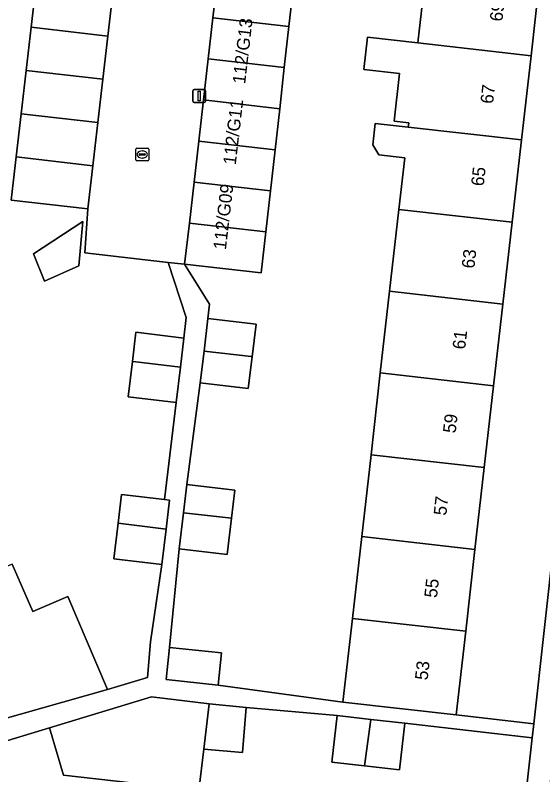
# Model space of a CAD drawing. Extents: x 162026 to 163502, y 387295 to 388169.
# Drawn here: x 162241.4 to 162282.6, y 387864.8 to 387924 of the extents above; entities that cross this region are included whole.
import ezdxf

# ---------------------------------------------------------------- set-up
doc = ezdxf.new("R2010")
doc.units = 0
for name, color, linetype in [('IMGEO_Erf', 7, 'Continuous'), ('IMGEO_Kolk', 7, 'Continuous'), ('IMGEO_Lichtmast', 7, 'Continuous'), ('IMGEO_Pand', 7, 'Continuous'), ('IMGEO_Pand_nummerreeks', 7, 'Continuous'), ('IMGEO_Rijbaan_lokaal_open', 7, 'Continuous'), ('IMGEO_Voetpad_open', 7, 'Continuous')]:
    doc.layers.add(name, color=color, linetype=linetype)

msp = doc.modelspace()

# ---------------------------------------------------------------- linework, layer by layer
at = {"layer": 'IMGEO_Erf'}
for points in [[(162291.153, 387952.205), (162285.289, 387952.859), (162284.544, 387946.302), (162283.819, 387939.923), (162283.087, 387933.485), (162282.372, 387927.195), (162281.648, 387920.826), (162280.902, 387914.259), (162280.174, 387907.85), (162279.449, 387901.471), (162278.725, 387895.102), (162278.001, 387888.733), (162277.277, 387882.364), (162276.552, 387875.985), (162275.811, 387869.465), (162281.859, 387868.778), (162285.089, 387897.861)], [(162246.694, 387907.897), (162246.391, 387904.461), (162243.711, 387903.25), (162242.868, 387905.39)]]:
    msp.add_lwpolyline(points, close=True, dxfattribs=at)
for points in [[(162263.136, 387926.297), (162262.775, 387923.096), (162262.414, 387919.896), (162262.052, 387916.695), (162261.691, 387913.495), (162261.329, 387910.294), (162260.968, 387907.094), (162260.608, 387903.905), (162254.642, 387904.579), (162256.582, 387901.461), (162256.463, 387900.354), (162260.209, 387899.902), (162259.904, 387897.369), (162259.604, 387894.888), (162255.858, 387895.34), (162254.82, 387887.429), (162258.567, 387886.977), (162258.304, 387884.8), (162257.962, 387881.963), (162254.215, 387882.415), (162253.459, 387874.721), (162257.512, 387874.301), (162257.253, 387871.794), (162266.984, 387870.468), (162267.725, 387876.989), (162268.45, 387883.367), (162269.174, 387889.737), (162269.898, 387896.106), (162270.622, 387902.475), (162271.347, 387908.854), (162271.802, 387912.861), (162269.787, 387913.089), (162269.311, 387913.886), (162269.5, 387915.555), (162272.075, 387915.262), (162272.113, 387915.595), (162270.981, 387915.724), (162271.404, 387919.445), (162268.614, 387919.762), (162268.899, 387922.274), (162272.821, 387921.829), (162273.545, 387928.199)], [(162241.202, 387881.22), (162242.796, 387877.513), (162245.543, 387878.694), (162248.629, 387871.455), (162251.735, 387872.392), (162251.972, 387875.159), (162252.861, 387881.185), (162249.114, 387881.637), (162249.447, 387884.397), (162249.719, 387886.651), (162253.073, 387886.246), (162253.985, 387893.807), (162250.238, 387894.259), (162250.569, 387897.001), (162250.843, 387899.274), (162254.59, 387898.821), (162254.771, 387900.44), (162253.364, 387904.725), (162246.867, 387905.469), (162247.09, 387908.882), (162241.127, 387909.57), (162241.516, 387912.939), (162241.904, 387916.308), (162242.293, 387919.677), (162242.681, 387923.045), (162243.07, 387926.414)], [(162281.738, 387867.693), (162271.802, 387868.819), (162271.39, 387865.18), (162268.67, 387865.488), (162266.123, 387865.777), (162266.535, 387869.416), (162259.444, 387870.039), (162259.141, 387866.538), (162256.133, 387866.798), (162255.74, 387863.589), (162245.204, 387864.77), (162244.103, 387868.45), (162232.282, 387864.869), (162241.346, 387844.054)], [(162278.721, 387840.526), (162281.738, 387867.693)]]:
    msp.add_lwpolyline(points, dxfattribs=at)
at = {"layer": 'IMGEO_Kolk'}
for p, q in [((162250.837, 387912.701), (162250.837, 387913.553)), ((162250.912, 387913.627), (162251.764, 387913.627)), ((162251.096, 387913.121), (162251.096, 387913.133)), ((162251.534, 387913.084), (162251.136, 387913.084)), ((162251.139, 387913.17), (162251.537, 387913.17)), ((162251.325, 387913.407), (162251.35, 387913.407)), ((162251.58, 387913.133), (162251.58, 387913.121)), ((162251.838, 387913.553), (162251.838, 387912.701)), ((162251.764, 387912.627), (162250.912, 387912.627)), ((162251.348, 387912.847), (162251.323, 387912.847))]:
    msp.add_line(p, q, dxfattribs=at)
for points in [[(162250.837, 387912.701), (162250.837, 387913.553)], [(162250.912, 387913.627), (162251.764, 387913.627)], [(162251.838, 387913.553), (162251.838, 387912.701)], [(162251.764, 387912.627), (162250.912, 387912.627)]]:
    msp.add_lwpolyline(points, dxfattribs=at)
for centre, radius, start, end in [((162250.914, 387913.551), 0.0765, 91.55205, 178.44795), ((162250.914, 387913.551), 0.0765, 91.55205, 178.44795), ((162251.136, 387913.13), 0.0403, 85.87752, 175.75265), ((162251.133, 387913.12), 0.0366, 178.93798, 274.71019), ((162251.537, 387913.127), 0.043, 264.86636, 352.45326), ((162251.541, 387913.132), 0.0386, 1.73085, 96.63898), ((162251.762, 387913.551), 0.0765, 1.55205, 88.44795), ((162251.762, 387913.551), 0.0765, 1.55205, 88.44795), ((162250.914, 387912.703), 0.0765, 181.55205, 268.44795), ((162250.914, 387912.703), 0.0765, 181.55205, 268.44795), ((162251.762, 387912.703), 0.0765, 271.55205, 358.44795), ((162251.762, 387912.703), 0.0765, 271.55205, 358.44795)]:
    msp.add_arc(centre, radius, start, end, dxfattribs=at)
for centre, major_axis, ratio, start_param, end_param in [((162251.324, 387913.127), (-0.387, 0.002), 0.722429, 4.712389, 7.853982), ((162251.349, 387913.127), (-0.39, 0.002), 0.717154, 1.570796, 4.712389)]:
    msp.add_ellipse(centre, major_axis=major_axis, ratio=ratio, start_param=start_param, end_param=end_param, dxfattribs=at)
at = {"layer": 'IMGEO_Lichtmast'}
for p, q in [((162255.275, 387917.285), (162255.275, 387918.085)), ((162255.275, 387918.085), (162255.275, 387917.285)), ((162255.375, 387918.185), (162256.165, 387918.185)), ((162256.165, 387918.185), (162255.375, 387918.185)), ((162256.265, 387918.085), (162256.265, 387917.285)), ((162256.265, 387917.285), (162256.265, 387918.085)), ((162256.165, 387917.185), (162255.375, 387917.185)), ((162255.375, 387917.185), (162256.165, 387917.185))]:
    msp.add_line(p, q, dxfattribs=at)
msp.add_lwpolyline([(162255.695, 387918.06), (162255.845, 387918.06), (162255.845, 387917.31), (162255.695, 387917.31), (162255.695, 387918.06)], dxfattribs=at)
for centre, start, end in [((162255.375, 387918.085), 90, 180), ((162255.375, 387918.085), 90, 180), ((162256.165, 387918.085), 0, 90), ((162256.165, 387918.085), 360, 90), ((162255.375, 387917.285), 180, 270), ((162255.375, 387917.285), 180, 270), ((162256.165, 387917.285), 270, 0), ((162256.165, 387917.285), 270, 0)]:
    msp.add_arc(centre, 0.1, start, end, dxfattribs=at)
at = {"layer": 'IMGEO_Pand'}
for points in [[(162281.648, 387920.826), (162282.372, 387927.195), (162273.545, 387928.199), (162272.821, 387921.829)], [(162256.849, 387923.778), (162262.775, 387923.096), (162263.136, 387926.297), (162257.217, 387926.977)], [(162249.033, 387925.726), (162243.07, 387926.414), (162242.681, 387923.045), (162248.644, 387922.358)], [(162256.481, 387920.578), (162262.414, 387919.896), (162262.775, 387923.096), (162256.849, 387923.778)], [(162248.644, 387922.358), (162242.681, 387923.045), (162242.293, 387919.677), (162248.256, 387918.989)], [(162280.902, 387914.259), (162281.648, 387920.826), (162272.821, 387921.829), (162268.899, 387922.274), (162268.614, 387919.762), (162271.404, 387919.445), (162270.981, 387915.724), (162272.113, 387915.595), (162272.075, 387915.262)], [(162256.113, 387917.378), (162262.052, 387916.695), (162262.414, 387919.896), (162256.481, 387920.578)], [(162248.256, 387918.989), (162242.293, 387919.677), (162241.904, 387916.308), (162247.867, 387915.62)], [(162255.745, 387914.178), (162261.691, 387913.495), (162262.052, 387916.695), (162256.113, 387917.378)], [(162247.867, 387915.62), (162241.904, 387916.308), (162241.516, 387912.939), (162247.479, 387912.251)], [(162280.902, 387914.259), (162272.075, 387915.262), (162269.5, 387915.555), (162269.311, 387913.886), (162269.787, 387913.089), (162271.802, 387912.861), (162271.347, 387908.854), (162280.174, 387907.85)], [(162255.378, 387910.978), (162261.329, 387910.294), (162261.691, 387913.495), (162255.745, 387914.178)], [(162247.479, 387912.251), (162241.516, 387912.939), (162241.127, 387909.57), (162247.09, 387908.882)], [(162255.01, 387907.779), (162260.968, 387907.094), (162261.329, 387910.294), (162255.378, 387910.978)], [(162279.449, 387901.471), (162280.174, 387907.85), (162271.347, 387908.854), (162270.622, 387902.475)], [(162246.694, 387907.897), (162242.868, 387905.39), (162243.711, 387903.25), (162246.391, 387904.461)], [(162254.642, 387904.579), (162260.608, 387903.905), (162260.968, 387907.094), (162255.01, 387907.779)], [(162270.622, 387902.475), (162269.898, 387896.106), (162278.725, 387895.102), (162279.449, 387901.471)], [(162259.904, 387897.369), (162260.209, 387899.902), (162256.463, 387900.354), (162256.154, 387897.796), (162259.825, 387897.379)], [(162254.318, 387896.566), (162254.59, 387898.821), (162250.843, 387899.274), (162250.569, 387897.001), (162250.633, 387896.995)], [(162259.825, 387897.379), (162256.154, 387897.796), (162255.858, 387895.34), (162259.604, 387894.888), (162259.904, 387897.369)], [(162250.633, 387896.995), (162250.569, 387897.001), (162250.238, 387894.259), (162253.985, 387893.807), (162254.318, 387896.566)], [(162269.898, 387896.106), (162269.174, 387889.737), (162278.001, 387888.733), (162278.725, 387895.102)], [(162277.277, 387882.364), (162278.001, 387888.733), (162269.174, 387889.737), (162268.45, 387883.367)], [(162258.304, 387884.8), (162258.567, 387886.977), (162254.82, 387887.429), (162254.553, 387885.217)], [(162253.466, 387886.199), (162253.073, 387886.246), (162249.719, 387886.651), (162249.447, 387884.397), (162253.194, 387883.95)], [(162254.553, 387885.217), (162254.215, 387882.415), (162257.962, 387881.963), (162258.304, 387884.8)], [(162249.447, 387884.397), (162249.114, 387881.637), (162252.861, 387881.185), (162253.194, 387883.95)], [(162268.45, 387883.367), (162267.725, 387876.989), (162276.552, 387875.985), (162277.277, 387882.364)], [(162235.713, 387871.608), (162238.451, 387872.785), (162240.067, 387869.028), (162248.629, 387871.455), (162245.543, 387878.694), (162242.796, 387877.513), (162241.202, 387881.22), (162233.081, 387877.727)], [(162267.725, 387876.989), (162266.984, 387870.468), (162275.811, 387869.465), (162276.552, 387875.985)], [(162253.459, 387874.721), (162253.199, 387872.213), (162257.253, 387871.794), (162257.512, 387874.301)], [(162256.567, 387870.335), (162252.068, 387870.87), (162244.103, 387868.45), (162245.204, 387864.77), (162255.74, 387863.589), (162256.133, 387866.798)], [(162259.444, 387870.039), (162256.567, 387870.335), (162256.133, 387866.798), (162259.141, 387866.538)], [(162269.155, 387869.119), (162266.535, 387869.416), (162266.123, 387865.777), (162268.67, 387865.488)], [(162268.67, 387865.488), (162271.39, 387865.18), (162271.802, 387868.819), (162269.155, 387869.119)]]:
    msp.add_lwpolyline(points, close=True, dxfattribs=at)
at = {"layer": 'IMGEO_Rijbaan_lokaal_open'}
msp.add_lwpolyline([(162249.033, 387925.726), (162248.644, 387922.358), (162248.256, 387918.989), (162247.867, 387915.62), (162247.479, 387912.251), (162247.09, 387908.882), (162246.867, 387905.469), (162253.364, 387904.725), (162254.642, 387904.579), (162255.01, 387907.779), (162255.378, 387910.978), (162255.745, 387914.178), (162256.113, 387917.378), (162256.481, 387920.578), (162256.849, 387923.778), (162257.217, 387926.977)], dxfattribs=at)
at = {"layer": 'IMGEO_Voetpad_open'}
for points in [[(162278.372, 387825.72), (162278.87, 387825.665), (162278.956, 387826.545), (162288.097, 387908.488), (162290.464, 387929.711), (162296.034, 387979.848), (162294.331, 387980.045), (162293.685, 387974.891), (162291.341, 387953.887), (162291.153, 387952.205), (162285.089, 387897.861), (162281.859, 387868.778), (162281.738, 387867.693), (162278.721, 387840.526)], [(162232.282, 387864.869), (162244.103, 387868.45), (162252.068, 387870.87), (162256.567, 387870.335), (162259.444, 387870.039), (162266.535, 387869.416), (162269.155, 387869.119), (162271.802, 387868.819), (162281.738, 387867.693), (162281.859, 387868.778), (162275.811, 387869.465), (162266.984, 387870.468), (162257.253, 387871.794), (162253.199, 387872.213), (162253.459, 387874.721), (162254.215, 387882.415), (162254.553, 387885.217), (162254.82, 387887.429), (162255.858, 387895.34), (162256.154, 387897.796), (162256.463, 387900.354), (162256.582, 387901.461), (162254.642, 387904.579), (162253.364, 387904.725), (162254.771, 387900.44), (162254.59, 387898.821), (162254.318, 387896.566), (162253.985, 387893.807), (162253.073, 387886.246), (162253.466, 387886.199), (162253.194, 387883.95), (162252.861, 387881.185), (162251.972, 387875.159), (162251.735, 387872.392), (162248.629, 387871.455), (162240.067, 387869.028)]]:
    msp.add_lwpolyline(points, dxfattribs=at)

# ---------------------------------------------------------------- texts
at = {"layer": 'IMGEO_Pand_nummerreeks'}
for s, rotation, p in [('69', 83.51597, (162279.412, 387923.455)), ('112/G13', 83.37525, (162259.359, 387918.589)), ('67', 83.51597, (162278.683, 387917.04)), ('112/G11', 83.37525, (162258.626, 387912.284)), ('65', 83.51433, (162277.954, 387910.625)), ('112/G09', 83.37525, (162257.858, 387905.667)), ('63', 83.51597, (162277.224, 387904.211)), ('61', 83.51597, (162276.507, 387897.908)), ('59', 83.51597, (162275.766, 387891.381)), ('57', 83.51597, (162275.037, 387884.966)), ('55', 83.51597, (162274.308, 387878.551)), ('53', 83.51597, (162273.579, 387872.136))]:
    msp.add_text(s, height=1, rotation=rotation, dxfattribs=at).set_placement(p)

doc.saveas('drawing.dxf')
